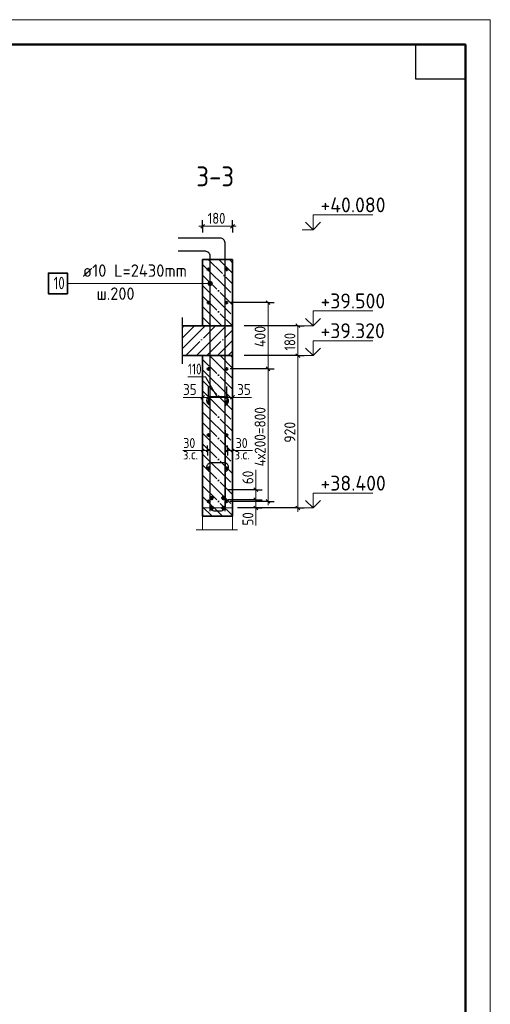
# Model space of a CAD drawing. Header units: millimetres. Extents: x -49773 to 2322955, y -3321 to 58485.
# Tile 395 of 580: x 1500101 to 1509562, y 19453 to 39268. Entities that reach past the tile are written whole.
import ezdxf

# ---------------------------------------------------------------- set-up
doc = ezdxf.new("R2010")
doc.units = ezdxf.units.MM
doc.linetypes.add('______11', pattern=[500, 400, -50, 0, -50])
doc.linetypes.add('______5', pattern=[1100, 800, -100, 100, -100])
for name, color, linetype, lineweight in [('Standard', 7, 'Continuous', 25), ('Арм.стержн. вертикальными 1', 22, 'Continuous', 35), ('Арм.стержн. вертикальными 3', 34, 'Continuous', 35), ('Арм.стержн. Доп. арматура', 180, 'Continuous', 35), ('Арм.стержн.горизонт. 1', 180, 'Continuous', 35), ('Арм.стержн.горизонт. 2', 202, 'Continuous', 35), ('Высотная отметки_ общее', 7, 'Continuous', 13), ('Перекрытие_ общее', 7, 'Continuous', 35), ('Размерная линия_ общее', 7, 'Continuous', 13), ('Размерная линия_ общее_1', 7, 'Continuous', 13), ('Стена_ общее', 7, 'Continuous', 35)]:
    doc.layers.add(name, color=color, linetype=linetype, lineweight=lineweight)
doc.layers.add('Арм.стержн.Стяжки', color=7, linetype='Continuous', lineweight=35, true_color=0x501e0f)
doc.layers.add('Осевая линия_ общее', color=7, linetype='______5', lineweight=13, true_color=0xa0a0a0)
doc.styles.add('ISOCPEUR', font='txt')

msp = doc.modelspace()

# ---------------------------------------------------------------- hatches: boundary and pattern name
at = {"layer": 'Осевая линия_ общее', "linetype": 'Continuous', "lineweight": 13, "transparency": 33554687}
for points in [[(1503890.7, 33937.8), (1503890.7, 33982.8), (1503884.4, 33960.3)], [(1503906.9, 33921.6), (1503906.9, 33999), (1503890.7, 33982.8)], [(1503906.9, 33921.6), (1503890.7, 33982.8), (1503890.7, 33937.8)], [(1503929.4, 33915.3), (1503929.4, 34005.3), (1503906.9, 33999)], [(1503929.4, 33915.3), (1503906.9, 33999), (1503906.9, 33921.6)], [(1503951.9, 33921.6), (1503951.9, 33999), (1503929.4, 34005.3)], [(1503951.9, 33921.6), (1503929.4, 34005.3), (1503929.4, 33915.3)], [(1503968.1, 33937.8), (1503968.1, 33982.8), (1503951.9, 33999)], [(1503968.1, 33937.8), (1503951.9, 33999), (1503951.9, 33921.6)], [(1503968.1, 33982.8), (1503968.1, 33937.8), (1503974.4, 33960.3)]]:
    msp.add_hatch(color=7, dxfattribs=at).paths.add_polyline_path(points)

# ---------------------------------------------------------------- linework, layer by layer
at = {"layer": 'Standard', "color": 7, "linetype": 'Continuous', "lineweight": 35, "transparency": 33554687}
for p, q in [((1503779.4, 34440.9), (1503779.4, 33107.6)), ((1504379.4, 34440.9), (1503779.4, 34440.9)), ((1504379.4, 29274.2), (1504379.4, 34440.9)), ((1503779.4, 33107.6), (1503371, 33107.6)), ((1504379.4, 32507.6), (1504379.4, 33107.6)), ((1503371, 32507.6), (1503779.4, 32507.6)), ((1503779.4, 32507.6), (1503779.4, 29274.2)), ((1503779.4, 29274.2), (1504379.4, 29274.2))]:
    msp.add_line(p, q, dxfattribs=at)
at = {"layer": 'Standard', "color": 253, "linetype": '______5', "lineweight": 35, "true_color": 0xababab, "transparency": 33554687}
for p, q in [((1503779.4, 34341.5), (1504379.4, 33741.5)), ((1504104.3, 34440.9), (1504379.4, 34165.8)), ((1503779.4, 33917.3), (1504379.4, 33317.3)), ((1503779.4, 33493), (1504164.8, 33107.6)), ((1503916.3, 32507.6), (1504379.4, 32044.5)), ((1504340.5, 32507.6), (1504379.4, 32468.7)), ((1503779.4, 32220.2), (1504379.4, 31620.2)), ((1503779.4, 31795.9), (1504379.4, 31195.9)), ((1503779.4, 31371.7), (1504379.4, 30771.7)), ((1503779.4, 30947.4), (1504379.4, 30347.4)), ((1503779.4, 30523.1), (1504379.4, 29923.1)), ((1503779.4, 30098.9), (1504379.4, 29498.9)), ((1503779.4, 29674.6), (1504179.8, 29274.2))]:
    msp.add_line(p, q, dxfattribs=at)
at = {"layer": 'Standard', "color": 253, "linetype": '______11', "lineweight": 35, "true_color": 0xababab, "transparency": 33554687}
for p, q in [((1503892.1, 34440.9), (1504379.4, 33953.7)), ((1504316.4, 34440.9), (1504379.4, 34377.9)), ((1503779.4, 34129.4), (1504379.4, 33529.4)), ((1503779.4, 33705.1), (1504379.4, 33105.1)), ((1503779.4, 33280.9), (1503952.7, 33107.6)), ((1504128.4, 32507.6), (1504379.4, 32256.6)), ((1503779.4, 32432.3), (1504379.4, 31832.3)), ((1503779.4, 32008.1), (1504379.4, 31408.1)), ((1503779.4, 31583.8), (1504379.4, 30983.8)), ((1503779.4, 31159.5), (1504379.4, 30559.5)), ((1503779.4, 30735.3), (1504379.4, 30135.3)), ((1503779.4, 30311), (1504379.4, 29711)), ((1503779.4, 29886.8), (1504379.4, 29286.7)), ((1503779.4, 29462.5), (1503967.6, 29274.2))]:
    msp.add_line(p, q, dxfattribs=at)
at = {"layer": 'Standard', "color": 7, "linetype": 'Continuous', "lineweight": 25, "transparency": 33554687}
msp.add_line((1503371, 32340.9), (1503371, 33274.2), dxfattribs=at)
at = {"layer": 'Standard', "color": 253, "linetype": '______11', "lineweight": 13, "true_color": 0xababab, "transparency": 33554687}
for p, q in [((1503371, 32862.4), (1503616.2, 33107.6)), ((1503440.5, 32507.6), (1504040.4, 33107.6)), ((1503864.7, 32507.6), (1504379.4, 33022.2)), ((1504289, 32507.6), (1504379.4, 32598))]:
    msp.add_line(p, q, dxfattribs=at)
at = {"layer": 'Standard', "color": 253, "linetype": '______5', "lineweight": 13, "true_color": 0xababab, "transparency": 33554687}
for p, q in [((1503371, 33074.5), (1503404, 33107.6)), ((1503371, 32650.2), (1503828.3, 33107.6)), ((1503652.6, 32507.6), (1504252.6, 33107.6)), ((1504076.8, 32507.6), (1504379.4, 32810.1))]:
    msp.add_line(p, q, dxfattribs=at)
at = {"layer": 'Standard', "color": 7, "linetype": 'Continuous', "lineweight": 13, "transparency": 33554687}
for p, q in [((1503779.4, 30597.8), (1503379.4, 30597.8)), ((1504379.4, 30597.8), (1504779.4, 30597.8)), ((1503646, 29001.8), (1504479.4, 29001.8))]:
    msp.add_line(p, q, dxfattribs=at)
msp.add_lwpolyline([(1450162.1, -2732.2), (1509562.1, -2732.2), (1509562.1, 39267.8), (1450162.1, 39267.8), (1450162.1, -2732.2)], close=True, dxfattribs=at)
at = {"layer": 'Standard', "color": 7, "linetype": 'Continuous', "lineweight": 50, "transparency": 33554687}
msp.add_lwpolyline([(1452162.1, 38767.8), (1509062.1, 38767.8), (1509062.1, -2232.2), (1452162.1, -2232.2), (1452162.1, 38767.8)], close=True, dxfattribs=at)
at = {"layer": 'Standard', "color": 7, "linetype": 'Continuous', "lineweight": 25, "transparency": 33554687}
msp.add_lwpolyline([(1509062.1, 38767.8), (1509062.1, 38067.8), (1508062.1, 38067.8), (1508062.1, 38767.8), (1509062.1, 38767.8)], close=True, dxfattribs=at)
at = {"layer": 'Standard', "color": 7, "linetype": 'Continuous', "lineweight": 13, "transparency": 33554687}
msp.add_lwpolyline([(1503779.4, 29440.9), (1504379.4, 29440.9), (1504379.4, 29001.8), (1503779.4, 29001.8), (1503779.4, 29440.9)], dxfattribs=at)
at = {"layer": 'Арм.стержн. вертикальными 1', "color": 4, "linetype": 'Continuous', "lineweight": 25, "transparency": 33554687}
for points in [[(1504229.4, 29374.2), (1504229.4, 34778.6), (1504226.9, 34796.3), (1504220.9, 34814.5), (1504211.5, 34831.2), (1504200.1, 34845), (1504186.4, 34856.4), (1504169.7, 34865.8), (1504151.4, 34871.8), (1504133.7, 34874.2), (1503285.9, 34874.2)], [(1503929.4, 29374.2), (1503929.4, 34511.9), (1503926.9, 34529.6), (1503920.9, 34547.8), (1503911.5, 34564.6), (1503900.1, 34578.3), (1503886.4, 34589.7), (1503869.7, 34599.1), (1503851.4, 34605.1), (1503833.7, 34607.6), (1503285.9, 34607.6)]]:
    msp.add_lwpolyline(points, dxfattribs=at)
at = {"layer": 'Арм.стержн. вертикальными 3', "color": 4, "linetype": 'Continuous', "lineweight": 25, "transparency": 33554687}
msp.add_lwpolyline([(1504229.4, 31007.6), (1504229.4, 29469.9), (1504226.9, 29452.2), (1504220.9, 29434), (1504211.5, 29417.2), (1504200.1, 29403.5), (1504186.4, 29392.1), (1504169.7, 29382.7), (1504151.4, 29376.7), (1504133.7, 29374.2), (1504025, 29374.2), (1504007.3, 29376.7), (1503989.1, 29382.7), (1503972.4, 29392.1), (1503958.7, 29403.5), (1503947.2, 29417.2), (1503937.8, 29434), (1503931.8, 29452.2), (1503929.4, 29469.9), (1503929.4, 31007.6)], dxfattribs=at)
at = {"layer": 'Арм.стержн. Доп. арматура', "color": 211, "linetype": 'Continuous', "lineweight": 50, "true_color": 0xff54ff, "transparency": 33554687}
for centre in [(1503962.7, 29640.9), (1504196, 29640.9), (1503962.7, 29440.9), (1504196, 29440.9)]:
    msp.add_circle(centre, 23.3, dxfattribs=at)
at = {"layer": 'Арм.стержн.горизонт. 1', "color": 4, "linetype": 'Continuous', "lineweight": 50, "transparency": 33554687}
for centre in [(1503896, 34240.9), (1504262.7, 34240.9), (1503896, 33574.2), (1504262.7, 33574.2), (1503896, 32240.9), (1504262.7, 32240.9), (1503896, 31574.2), (1504262.7, 31574.2), (1503896, 30907.6), (1504262.7, 30907.6), (1503896, 30240.9), (1504262.7, 30240.9), (1503896, 29574.2), (1504262.7, 29574.2)]:
    msp.add_circle(centre, 16.7, dxfattribs=at)
at = {"layer": 'Арм.стержн.горизонт. 2', "color": 7, "linetype": 'Continuous', "lineweight": 13, "transparency": 33554687}
msp.add_line((1503929.4, 33960.3), (1501061.3, 33960.3), dxfattribs=at)
at = {"layer": 'Арм.стержн.горизонт. 2', "color": 7, "linetype": 'Continuous', "lineweight": 35, "transparency": 33554687}
msp.add_lwpolyline([(1501061.3, 33752), (1500678, 33752), (1500678, 34168.7), (1501061.3, 34168.7), (1501061.3, 33752)], dxfattribs=at)
at = {"layer": 'Арм.стержн.Стяжки', "color": 40, "linetype": 'Continuous', "lineweight": 25, "transparency": 33554687}
for points in [[(1504226.8, 31494.7), (1504277.3, 31545.1), (1504282.1, 31550.7), (1504286.5, 31556.7), (1504290.3, 31563.2), (1504293.4, 31569.8), (1504295.9, 31576.8), (1504297.8, 31584), (1504299, 31591.4), (1504299.5, 31598.7), (1504299.5, 31603.9), (1504297.5, 31618.1), (1504292.7, 31632.7), (1504285.2, 31646.1), (1504276, 31657), (1504265.1, 31666.2), (1504251.7, 31673.7), (1504237.1, 31678.5), (1504223, 31680.5), (1503936, 31680.5), (1503921.8, 31678.5), (1503907.3, 31673.7), (1503893.9, 31666.2), (1503882.9, 31657), (1503873.7, 31646.1), (1503866.3, 31632.7), (1503861.4, 31618.1), (1503859.5, 31603.9), (1503859.5, 31598.7), (1503860, 31591.4), (1503861.2, 31584), (1503863.1, 31576.8), (1503865.6, 31569.8), (1503868.7, 31563.2), (1503872.5, 31556.7), (1503876.9, 31550.7), (1503881.7, 31545.1), (1503932.1, 31494.7)], [(1504226.8, 30161.3), (1504277.3, 30211.8), (1504282.1, 30217.3), (1504286.5, 30223.4), (1504290.3, 30229.9), (1504293.4, 30236.5), (1504295.9, 30243.4), (1504297.8, 30250.7), (1504299, 30258), (1504299.5, 30265.4), (1504299.5, 30270.6), (1504297.5, 30284.8), (1504292.7, 30299.3), (1504285.2, 30312.7), (1504276, 30323.7), (1504265.1, 30332.9), (1504251.7, 30340.3), (1504237.1, 30345.2), (1504223, 30347.1), (1503936, 30347.1), (1503921.8, 30345.2), (1503907.3, 30340.3), (1503893.9, 30332.9), (1503882.9, 30323.7), (1503873.7, 30312.7), (1503866.3, 30299.3), (1503861.4, 30284.8), (1503859.5, 30270.6), (1503859.5, 30265.4), (1503860, 30258), (1503861.2, 30250.7), (1503863.1, 30243.4), (1503865.6, 30236.5), (1503868.7, 30229.9), (1503872.5, 30223.4), (1503876.9, 30217.3), (1503881.7, 30211.8), (1503932.1, 30161.3)]]:
    msp.add_lwpolyline(points, dxfattribs=at)
at = {"layer": 'Высотная отметки_ общее', "color": 7, "linetype": 'Continuous', "lineweight": 13, "transparency": 33554687}
for p, q in [((1505998.9, 35040.9), (1505998.9, 35340.9)), ((1505998.9, 35340.9), (1507198.9, 35340.9)), ((1505998.9, 35040.9), (1505848.9, 35190.9)), ((1505998.9, 35040.9), (1506148.9, 35190.9)), ((1505998.9, 35040.9), (1505778.5, 35040.9)), ((1505998.9, 35040.9), (1505998.9, 35040.9)), ((1505998.9, 35040.9), (1505998.9, 35040.9)), ((1505998.9, 35040.9), (1505998.9, 35040.9)), ((1505998.9, 35040.9), (1505998.9, 35040.9)), ((1505998.9, 33107.6), (1505998.9, 33407.6)), ((1505998.9, 33407.6), (1507198.9, 33407.6)), ((1505998.9, 33107.6), (1505778.4, 33107.6)), ((1505998.9, 33107.6), (1505848.9, 33257.6)), ((1505998.9, 33107.6), (1506148.9, 33257.6)), ((1505998.9, 33107.6), (1505998.9, 33107.6)), ((1505998.9, 33107.6), (1505998.9, 33107.6)), ((1505998.9, 33107.6), (1505998.9, 33107.6)), ((1505998.9, 33107.6), (1505998.9, 33107.6)), ((1505998.9, 32507.6), (1505998.9, 32807.6)), ((1505998.9, 32807.6), (1507198.9, 32807.6)), ((1505998.9, 32507.6), (1505778.4, 32507.6)), ((1505998.9, 32507.6), (1505848.9, 32657.6)), ((1505998.9, 32507.6), (1506148.9, 32657.6)), ((1505998.9, 32507.6), (1505998.9, 32507.6)), ((1505998.9, 32507.6), (1505998.9, 32507.6)), ((1505998.9, 32507.6), (1505998.9, 32507.6)), ((1505998.9, 32507.6), (1505998.9, 32507.6)), ((1505998.9, 29440.9), (1505998.9, 29740.9)), ((1505998.9, 29740.9), (1507198.9, 29740.9)), ((1505998.9, 29440.9), (1505848.9, 29590.9)), ((1505998.9, 29440.9), (1506148.9, 29590.9)), ((1505998.9, 29440.9), (1505778.4, 29440.9)), ((1505998.9, 29440.9), (1505998.9, 29440.9)), ((1505998.9, 29440.9), (1505998.9, 29440.9)), ((1505998.9, 29440.9), (1505998.9, 29440.9)), ((1505998.9, 29440.9), (1505998.9, 29440.9))]:
    msp.add_line(p, q, dxfattribs=at)
at = {"layer": 'Осевая линия_ общее', "color": 7, "linetype": 'Continuous', "lineweight": 13, "transparency": 33554687}
for p, q in [((1503884.4, 33960.3), (1503884.4, 33960.3)), ((1503929.4, 34005.3), (1503929.4, 34005.3)), ((1503929.4, 33915.3), (1503929.4, 33915.3)), ((1503974.4, 33960.3), (1503974.4, 33960.3))]:
    msp.add_line(p, q, dxfattribs=at)
msp.add_circle((1503929.4, 33960.3), 45, dxfattribs=at)
at = {"layer": 'Перекрытие_ общее', "color": 7, "linetype": 'Continuous', "lineweight": 13, "transparency": 33554687}
for p, q in [((1504379.4, 33107.6), (1503779.4, 33107.6)), ((1503779.4, 32507.6), (1504379.4, 32507.6))]:
    msp.add_line(p, q, dxfattribs=at)
at = {"layer": 'Размерная линия_ общее', "color": 7, "linetype": 'Continuous', "lineweight": 13, "transparency": 33554687}
for p, q in [((1503779.4, 35111.1), (1503704.4, 35111.1)), ((1503779.4, 35111.1), (1504379.4, 35111.1)), ((1504379.4, 35111.1), (1504454.4, 35111.1)), ((1505094, 32240.9), (1505094, 33574.2)), ((1505692.3, 32507.6), (1505692.3, 33107.6)), ((1503835.2, 32077.3), (1503483.2, 32077.3)), ((1504079.4, 31665.3), (1503835.2, 32077.3)), ((1503671.7, 31665.3), (1503385.7, 31665.3)), ((1503837.7, 31665.3), (1503671.7, 31665.3)), ((1503779.4, 31665.3), (1503704.4, 31665.3)), ((1503779.4, 31665.3), (1503896, 31665.3)), ((1503896, 31665.3), (1504262.7, 31665.3)), ((1504262.7, 31665.3), (1504379.4, 31665.3)), ((1504321, 31665.3), (1504473.1, 31665.6)), ((1504379.4, 31665.3), (1504454.4, 31665.3)), ((1504473.1, 31665.6), (1504759.1, 31665.6)), ((1504848.2, 29921), (1504848.2, 30206.9)), ((1504848.7, 29707.6), (1504848.2, 29921)), ((1504848.7, 29807.6), (1504848.7, 29882.6)), ((1504848.7, 29607.6), (1504848.7, 29807.6)), ((1504848.7, 29440.9), (1504848.7, 29607.6)), ((1505094, 29574.2), (1505094, 29499.2)), ((1504848.7, 29524.2), (1504849.6, 29371.7)), ((1504848.7, 29440.9), (1504848.7, 29365.9)), ((1504849.6, 29371.7), (1504849.6, 29085.7)), ((1505692.3, 29440.9), (1505692.3, 29365.9))]:
    msp.add_line(p, q, dxfattribs=at)
at = {"layer": 'Размерная линия_ общее', "color": 7, "linetype": 'Continuous', "lineweight": 25, "transparency": 33554687}
for p, q in [((1503741.9, 35073.6), (1503816.9, 35148.6)), ((1504341.9, 35073.6), (1504416.9, 35148.6)), ((1505131.5, 33536.7), (1505056.5, 33611.7)), ((1505729.8, 33070.1), (1505654.8, 33145.1)), ((1505729.8, 32470.1), (1505654.8, 32545.1)), ((1505131.5, 32203.4), (1505056.5, 32278.4)), ((1503741.9, 31627.8), (1503816.9, 31702.8)), ((1503858.5, 31627.8), (1503933.5, 31702.8)), ((1504225.2, 31627.8), (1504300.2, 31702.8)), ((1504341.9, 31627.8), (1504416.9, 31702.8)), ((1504886.2, 29770.1), (1504811.2, 29845.1)), ((1504886.2, 29570.1), (1504811.2, 29645.1)), ((1505131.5, 29536.7), (1505056.5, 29611.7)), ((1504886.2, 29403.4), (1504811.2, 29478.4)), ((1505729.8, 29403.4), (1505654.8, 29478.4))]:
    msp.add_line(p, q, dxfattribs=at)
at = {"layer": 'Размерная линия_ общее', "color": 253, "linetype": 'Continuous', "lineweight": -3, "true_color": 0xa0a0a0, "transparency": 33554687}
for p, q in [((1503779.4, 35111.1), (1503779.4, 35236.1)), ((1503779.4, 35111.1), (1503779.4, 34986.1)), ((1503779.4, 35111.1), (1503779.4, 35111.1)), ((1504379.4, 35111.1), (1504379.4, 35236.1)), ((1504379.4, 35111.1), (1504379.4, 34986.1)), ((1504379.4, 35111.1), (1504379.4, 35111.1)), ((1505094, 33574.2), (1504969, 33574.2)), ((1505094, 33574.2), (1505219, 33574.2)), ((1505692.3, 33107.6), (1505567.3, 33107.6)), ((1505692.3, 33107.6), (1505817.3, 33107.6)), ((1505692.3, 32507.6), (1505567.3, 32507.6)), ((1505692.3, 32507.6), (1505817.3, 32507.6)), ((1505094, 32240.9), (1504969, 32240.9)), ((1505094, 32240.9), (1505219, 32240.9)), ((1503779.4, 31665.3), (1503779.4, 31790.3)), ((1503896, 31665.3), (1503896, 31790.3)), ((1504262.7, 31665.3), (1504262.7, 31790.3)), ((1504379.4, 31665.3), (1504379.4, 31790.3)), ((1503779.4, 31665.3), (1503779.4, 31540.3)), ((1503779.4, 31665.3), (1503779.4, 31595.6)), ((1503896, 31665.3), (1503896, 31540.3)), ((1504262.7, 31665.3), (1504262.7, 31540.3)), ((1504379.4, 31665.3), (1504379.4, 31540.3)), ((1504379.4, 31665.3), (1504379.4, 31606.9)), ((1504848.7, 29807.6), (1504723.7, 29807.6)), ((1504848.7, 29807.6), (1504973.7, 29807.6)), ((1505094, 29574.2), (1504329.4, 29574.2)), ((1504848.7, 29607.6), (1504723.7, 29607.6)), ((1504848.7, 29607.6), (1504973.7, 29607.6)), ((1505094, 29574.2), (1504969, 29574.2)), ((1505094, 29574.2), (1505219, 29574.2)), ((1505692.3, 29440.9), (1504645.1, 29440.9)), ((1504848.7, 29440.9), (1504723.7, 29440.9)), ((1504848.7, 29440.9), (1504973.7, 29440.9)), ((1505692.3, 29440.9), (1505567.3, 29440.9)), ((1505692.3, 29440.9), (1505817.3, 29440.9))]:
    msp.add_line(p, q, dxfattribs=at)
for points in [[(1505094, 33574.2), (1505077, 33574.2), (1505077, 33574.2), (1505076.4, 33574.2), (1505076.4, 33574.2), (1504329.4, 33574.2)], [(1505692.3, 33107.6), (1505675.3, 33107.6), (1505675.3, 33107.6), (1504612.7, 33107.6)], [(1505692.3, 32507.6), (1505675.3, 32507.6), (1505675.3, 32507.6), (1505675.3, 32507.6), (1505675.3, 32507.6), (1504612.7, 32507.6)], [(1505094, 32240.9), (1505077, 32240.9), (1505077, 32240.9), (1505077, 32240.9), (1505077, 32240.9), (1505076.7, 32240.9), (1505076.7, 32240.9), (1504329.4, 32240.9)], [(1503896, 31665.3), (1503896, 31682.5), (1503896, 31682.5), (1503896, 31885.4)], [(1504262.7, 31665.3), (1504262.7, 31682.6), (1504262.7, 31682.6), (1504262.7, 31885.4)], [(1504848.7, 29807.6), (1504831.4, 29807.6), (1504831.4, 29807.6), (1504295.1, 29807.6)], [(1504848.7, 29607.6), (1504831.7, 29607.6), (1504831.7, 29607.6), (1504295.1, 29607.6)], [(1504848.7, 29440.9), (1504831.9, 29440.9), (1504831.9, 29440.9), (1504478.4, 29440.9)]]:
    msp.add_lwpolyline(points, dxfattribs=at)
at = {"layer": 'Размерная линия_ общее', "color": 7, "linetype": 'Continuous', "lineweight": 13, "transparency": 33554687}
for points in [[(1505692.3, 29440.9), (1505692.3, 30796.7), (1505692.3, 30796.7), (1505692.3, 32507.6)], [(1505094, 29574.2), (1505094, 30293.3), (1505094, 30293.3), (1505094, 32240.9)]]:
    msp.add_lwpolyline(points, dxfattribs=at)
at = {"layer": 'Размерная линия_ общее_1', "color": 7, "linetype": 'Continuous', "lineweight": 13, "transparency": 33554687}
for p, q in [((1503779.4, 30597.8), (1503719.4, 30597.8)), ((1503879.4, 30597.8), (1503779.4, 30597.8)), ((1503879.4, 30597.8), (1503939.4, 30597.8)), ((1504279.4, 30597.8), (1504219.4, 30597.8)), ((1504379.4, 30597.8), (1504439.4, 30597.8))]:
    msp.add_line(p, q, dxfattribs=at)
at = {"layer": 'Размерная линия_ общее_1', "color": 7, "linetype": 'Continuous', "lineweight": 25, "transparency": 33554687}
for p, q in [((1503809.4, 30627.8), (1503749.4, 30567.8)), ((1503909.4, 30627.8), (1503849.4, 30567.8)), ((1504249.4, 30567.8), (1504309.4, 30627.8)), ((1504349.4, 30567.8), (1504409.4, 30627.8))]:
    msp.add_line(p, q, dxfattribs=at)
at = {"layer": 'Размерная линия_ общее_1', "color": 253, "linetype": 'Continuous', "lineweight": -3, "true_color": 0xa0a0a0, "transparency": 33554687}
for p, q in [((1503779.4, 30597.8), (1503779.4, 30697.8)), ((1503779.4, 30597.8), (1503779.4, 30497.8)), ((1503879.4, 30597.8), (1503879.4, 30697.8)), ((1503879.4, 30597.8), (1503879.4, 30497.8)), ((1504279.4, 30597.8), (1504279.4, 30697.8)), ((1504279.4, 30597.8), (1504279.4, 30497.8)), ((1504379.4, 30597.8), (1504379.4, 30697.8)), ((1504379.4, 30597.8), (1504379.4, 30497.8))]:
    msp.add_line(p, q, dxfattribs=at)
at = {"layer": 'Размерная линия_ общее_1', "color": 7, "linetype": 'Continuous', "lineweight": 13, "transparency": 33554687}
msp.add_lwpolyline([(1504279.4, 30597.8), (1504339.3, 30597.8), (1504339.3, 30597.8), (1504379.4, 30597.8)], dxfattribs=at)
at = {"layer": 'Стена_ общее', "color": 7, "linetype": 'Continuous', "lineweight": 35, "transparency": 33554687}
for p, q in [((1503779.4, 33107.6), (1504379.4, 33107.6)), ((1504379.4, 32507.6), (1503779.4, 32507.6))]:
    msp.add_line(p, q, dxfattribs=at)

# ---------------------------------------------------------------- texts
at = {"layer": 'Standard', "color": 7, "linetype": 'Continuous', "lineweight": 35, "transparency": 33554687, "insert": (1503651.7, 35914.7), "char_height": 400, "width": 1021.794, "attachment_point": 7, "style": 'ISOCPEUR'}
msp.add_mtext('\\W0.91;3-3', dxfattribs=at)
at = {"layer": 'Арм.стержн.горизонт. 2', "color": 7, "linetype": 'Continuous', "lineweight": 25, "transparency": 33554687, "char_height": 250, "attachment_point": 7, "style": 'ISOCPEUR'}
for s, insert, width in [('{\\W0.9600;ø10 L=2430mm }', (1501367.7, 34093.6), 2493.975), ('{\\W0.7500;10}', (1500783.6, 33843.6), 393.566), ('{\\W0.9500;ш.200}', (1501646.5, 33629.6), 967.736)]:
    msp.add_mtext(s, dxfattribs=dict(at, insert=insert, width=width))
at = {"layer": 'Высотная отметки_ общее', "color": 7, "linetype": 'Continuous', "lineweight": 25, "transparency": 33554687, "char_height": 300, "attachment_point": 7, "style": 'ISOCPEUR'}
for s, insert, width in [('{\\W0.9600;+40.080}', (1506148.9, 35390.9), 1492.381), ('\\W0.96;+39.500', (1506148.9, 33457.6), 1492.395), ('\\W0.96;+39.320', (1506148.9, 32857.6), 1492.395), ('\\W0.96;+38.400', (1506148.9, 29790.9), 1522.589)]:
    msp.add_mtext(s, dxfattribs=dict(at, insert=insert, width=width))
at = {"layer": 'Размерная линия_ общее', "color": 7, "linetype": 'Continuous', "lineweight": 25, "transparency": 33554687, "char_height": 220, "attachment_point": 7, "style": 'ISOCPEUR'}
for s, insert, width in [('\\W0.83;180', (1503881.4, 35161.1), 508.579), ('\\W0.74;110', (1503483.2, 32127.3), 455.155), ('\\W0.87;35', (1503385.7, 31715.3), 403.932), ('\\W0.87;35', (1504473.1, 31715.6), 403.932)]:
    msp.add_mtext(s, dxfattribs=dict(at, insert=insert, width=width))
at = {"layer": 'Размерная линия_ общее', "color": 7, "linetype": 'Continuous', "lineweight": 25, "transparency": 33554687, "char_height": 220, "attachment_point": 7, "rotation": 90, "style": 'ISOCPEUR'}
for s, insert, width in [('\\W0.92;400', (1505044, 32676.6), 584.446), ('\\W0.83;180', (1505642.3, 32609.6), 508.586), ('\\W0.88;4х200=800', (1505044, 30277.6), 1375.924), ('\\W0.91;920', (1505642.3, 30754.2), 561.981), ('\\W0.87;60', (1504798.2, 29921), 403.924), ('\\W0.87;50', (1504799.6, 29085.7), 403.932)]:
    msp.add_mtext(s, dxfattribs=dict(at, insert=insert, width=width))
at = {"layer": 'Размерная линия_ общее_1', "color": 7, "linetype": 'Continuous', "lineweight": 18, "transparency": 33554687, "char_height": 200, "attachment_point": 7, "style": 'ISOCPEUR'}
for s, insert, width in [('\\W0.87;30', (1503389.4, 30647.8), 367.21), ('\\W0.87;30', (1504442.7, 30647.8), 367.202), ('\\W0.90;з.с.', (1503386, 30417.2), 459.942), ('\\W0.90;з.с.', (1504422.8, 30417.2), 459.942)]:
    msp.add_mtext(s, dxfattribs=dict(at, insert=insert, width=width))

doc.saveas('drawing.dxf')
